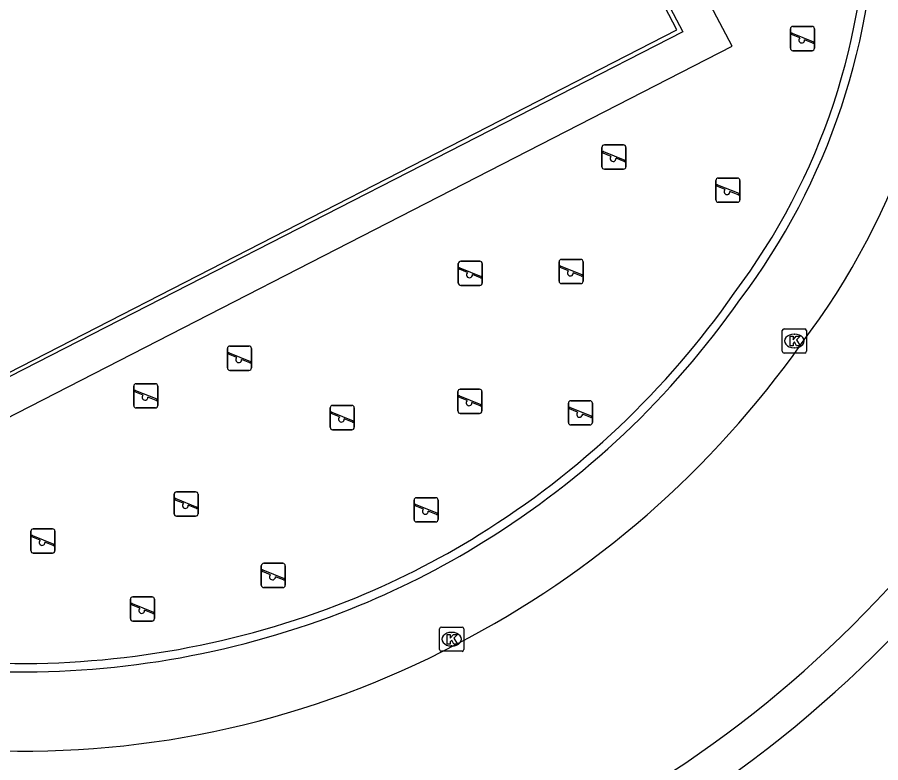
# Model space of a CAD drawing. Extents: x 158838 to 160074, y 386376 to 387776.
# Drawn here: x 159647.09 to 159682.68, y 387139.44 to 387170.19 of the extents above; entities that cross this region are included whole.
import ezdxf

# ---------------------------------------------------------------- set-up
doc = ezdxf.new("R2010")
doc.units = 0
for name, color, linetype in [('IMGEO_Hek', 7, 'Continuous'), ('IMGEO_Kolk', 7, 'Continuous'), ('IMGEO_Rijbaan_lokaal_gesloten', 7, 'Continuous'), ('IMGEO_Speelvoorziening', 7, 'Continuous'), ('IMGEO_Voetpad_open', 7, 'Continuous')]:
    doc.layers.add(name, color=color, linetype=linetype)

msp = doc.modelspace()

# ---------------------------------------------------------------- linework, layer by layer
at = {"layer": 'IMGEO_Hek'}
msp.add_lwpolyline([(159638.823, 387151.308), (159634.931, 387158.816), (159633.983, 387158.325), (159632.515, 387161.155), (159633.412, 387161.621), (159629.483, 387169.19), (159665.194, 387187.456), (159669.117, 387179.883), (159670.048, 387180.364), (159671.475, 387177.598), (159670.569, 387177.114), (159674.522, 387169.593), (159638.823, 387151.308)], dxfattribs=at)
at = {"layer": 'IMGEO_Kolk'}
for p, q in [((159678.624, 387156.414), (159678.624, 387157.266)), ((159678.699, 387157.34), (159679.551, 387157.34)), ((159679.112, 387157.12), (159679.137, 387157.12)), ((159679.625, 387157.266), (159679.625, 387156.414)), ((159679.551, 387156.34), (159678.699, 387156.34)), ((159679.135, 387156.56), (159679.11, 387156.56)), ((159664.494, 387144.112), (159664.494, 387144.964)), ((159664.569, 387145.038), (159665.421, 387145.038)), ((159665.495, 387144.964), (159665.495, 387144.112)), ((159664.982, 387144.818), (159665.007, 387144.818)), ((159665.005, 387144.258), (159664.98, 387144.258)), ((159665.421, 387144.038), (159664.569, 387144.038))]:
    msp.add_line(p, q, dxfattribs=at)
for points in [[(159678.624, 387156.414), (159678.624, 387157.266)], [(159678.699, 387157.34), (159679.551, 387157.34)], [(159678.945, 387157.04), (159679.068, 387157.04), (159679.068, 387156.889), (159679.198, 387157.04), (159679.362, 387157.04), (159679.216, 387156.889), (159679.369, 387156.64), (159679.217, 387156.64), (159679.132, 387156.804), (159679.068, 387156.737), (159679.068, 387156.64), (159678.945, 387156.64), (159678.945, 387157.04)], [(159679.625, 387157.266), (159679.625, 387156.414)], [(159679.551, 387156.34), (159678.699, 387156.34)], [(159664.494, 387144.112), (159664.494, 387144.964)], [(159664.569, 387145.038), (159665.421, 387145.038)], [(159665.495, 387144.964), (159665.495, 387144.112)], [(159664.815, 387144.738), (159664.938, 387144.738), (159664.938, 387144.587), (159665.068, 387144.738), (159665.232, 387144.738), (159665.086, 387144.587), (159665.239, 387144.338), (159665.087, 387144.338), (159665.002, 387144.502), (159664.938, 387144.435), (159664.938, 387144.338), (159664.815, 387144.338), (159664.815, 387144.738)], [(159665.421, 387144.038), (159664.569, 387144.038)]]:
    msp.add_lwpolyline(points, dxfattribs=at)
for centre, start, end in [((159678.701, 387157.264), 91.552, 178.448), ((159678.701, 387157.264), 91.552, 178.448), ((159679.549, 387157.264), 1.552, 88.448), ((159679.549, 387157.264), 1.552, 88.448), ((159678.701, 387156.416), 181.552, 268.448), ((159678.701, 387156.416), 181.552, 268.448), ((159679.549, 387156.416), 271.552, 358.448), ((159679.549, 387156.416), 271.552, 358.448), ((159664.571, 387144.962), 91.552, 178.448), ((159664.571, 387144.962), 91.552, 178.448), ((159665.419, 387144.962), 1.552, 88.448), ((159665.419, 387144.962), 1.552, 88.448), ((159664.571, 387144.114), 181.552, 268.448), ((159664.571, 387144.114), 181.552, 268.448), ((159665.419, 387144.114), 271.552, 358.448), ((159665.419, 387144.114), 271.552, 358.448)]:
    msp.add_arc(centre, 0.0765, start, end, dxfattribs=at)
for centre, major_axis, ratio, start_param, end_param in [((159679.111, 387156.84), (-0.387, 0.002), 0.722429, 4.712389, 7.853982), ((159679.136, 387156.84), (-0.39, 0.002), 0.717154, 1.570796, 4.712389), ((159664.981, 387144.538), (-0.387, 0.002), 0.722429, 4.712389, 7.853982), ((159665.006, 387144.538), (-0.39, 0.002), 0.717154, 1.570796, 4.712389)]:
    msp.add_ellipse(centre, major_axis=major_axis, ratio=ratio, start_param=start_param, end_param=end_param, dxfattribs=at)
at = {"layer": 'IMGEO_Rijbaan_lokaal_gesloten'}
for centre, radius, start, end in [((159655.174, 387175.103), 30.419, 322.8419, 0.6267), ((159646.998, 387179.567), 39.655, 297.3071, 324.838), ((159647.741, 387179.081), 47.909, 296.7535, 323.0929), ((159647.38, 387178.123), 38.198, 267.6796, 297.792)]:
    msp.add_arc(centre, radius, start, end, dxfattribs=at)
at = {"layer": 'IMGEO_Speelvoorziening'}
for p, q in [((159678.963, 387168.91), (159678.963, 387169.71)), ((159678.963, 387169.71), (159678.963, 387168.91)), ((159679.346, 387169.338), (159679.007, 387169.475)), ((159679.032, 387169.535), (159679.908, 387169.182)), ((159679.063, 387169.81), (159679.853, 387169.81)), ((159679.853, 387169.81), (159679.063, 387169.81)), ((159679.953, 387169.71), (159679.953, 387168.91)), ((159679.953, 387168.91), (159679.953, 387169.71)), ((159679.884, 387169.122), (159679.544, 387169.259)), ((159679.853, 387168.81), (159679.063, 387168.81)), ((159679.063, 387168.81), (159679.853, 387168.81)), ((159671.291, 387164.924), (159672.081, 387164.924)), ((159672.081, 387164.924), (159671.291, 387164.924)), ((159671.191, 387164.024), (159671.191, 387164.824)), ((159671.191, 387164.824), (159671.191, 387164.024)), ((159671.574, 387164.452), (159671.235, 387164.589)), ((159671.26, 387164.649), (159672.136, 387164.296)), ((159672.181, 387164.824), (159672.181, 387164.024)), ((159672.181, 387164.024), (159672.181, 387164.824)), ((159672.112, 387164.236), (159671.772, 387164.373)), ((159672.081, 387163.924), (159671.291, 387163.924)), ((159671.291, 387163.924), (159672.081, 387163.924)), ((159675.888, 387162.658), (159675.888, 387163.458)), ((159675.888, 387163.458), (159675.888, 387162.658)), ((159675.988, 387163.558), (159676.778, 387163.558)), ((159676.778, 387163.558), (159675.988, 387163.558)), ((159676.878, 387163.458), (159676.878, 387162.658)), ((159676.878, 387162.658), (159676.878, 387163.458)), ((159676.271, 387163.086), (159675.932, 387163.223)), ((159675.957, 387163.283), (159676.833, 387162.93)), ((159676.809, 387162.87), (159676.469, 387163.007)), ((159676.778, 387162.558), (159675.988, 387162.558)), ((159675.988, 387162.558), (159676.778, 387162.558)), ((159665.269, 387159.229), (159665.269, 387160.029)), ((159665.269, 387160.029), (159665.269, 387159.229)), ((159665.338, 387159.854), (159666.214, 387159.501)), ((159665.369, 387160.129), (159666.159, 387160.129)), ((159666.159, 387160.129), (159665.369, 387160.129)), ((159666.259, 387160.029), (159666.259, 387159.229)), ((159666.259, 387159.229), (159666.259, 387160.029)), ((159669.422, 387159.302), (159669.422, 387160.102)), ((159669.422, 387160.102), (159669.422, 387159.302)), ((159669.805, 387159.73), (159669.466, 387159.867)), ((159669.491, 387159.927), (159670.367, 387159.574)), ((159669.522, 387160.202), (159670.312, 387160.202)), ((159670.312, 387160.202), (159669.522, 387160.202)), ((159670.412, 387160.102), (159670.412, 387159.302)), ((159670.412, 387159.302), (159670.412, 387160.102)), ((159665.652, 387159.657), (159665.313, 387159.794)), ((159666.19, 387159.441), (159665.85, 387159.578)), ((159670.343, 387159.514), (159670.003, 387159.651)), ((159670.312, 387159.202), (159669.522, 387159.202)), ((159669.522, 387159.202), (159670.312, 387159.202)), ((159666.159, 387159.129), (159665.369, 387159.129)), ((159665.369, 387159.129), (159666.159, 387159.129)), ((159655.749, 387155.726), (159655.749, 387156.526)), ((159655.749, 387156.526), (159655.749, 387155.726)), ((159656.132, 387156.154), (159655.793, 387156.291)), ((159655.818, 387156.351), (159656.694, 387155.998)), ((159655.849, 387156.626), (159656.639, 387156.626)), ((159656.639, 387156.626), (159655.849, 387156.626)), ((159656.739, 387156.526), (159656.739, 387155.726)), ((159656.739, 387155.726), (159656.739, 387156.526)), ((159656.67, 387155.938), (159656.33, 387156.075)), ((159656.639, 387155.626), (159655.849, 387155.626)), ((159655.849, 387155.626), (159656.639, 387155.626)), ((159651.888, 387154.177), (159651.888, 387154.977)), ((159651.888, 387154.977), (159651.888, 387154.177)), ((159651.988, 387155.077), (159652.778, 387155.077)), ((159652.778, 387155.077), (159651.988, 387155.077)), ((159652.878, 387154.977), (159652.878, 387154.177)), ((159652.878, 387154.177), (159652.878, 387154.977)), ((159652.271, 387154.605), (159651.932, 387154.742)), ((159651.957, 387154.802), (159652.833, 387154.449)), ((159652.809, 387154.389), (159652.469, 387154.526)), ((159665.251, 387153.95), (159665.251, 387154.75)), ((159665.251, 387154.75), (159665.251, 387153.95)), ((159665.634, 387154.378), (159665.295, 387154.515)), ((159665.32, 387154.575), (159666.196, 387154.222)), ((159665.351, 387154.85), (159666.141, 387154.85)), ((159666.141, 387154.85), (159665.351, 387154.85)), ((159666.241, 387154.75), (159666.241, 387153.95)), ((159666.241, 387153.95), (159666.241, 387154.75)), ((159660.086, 387154.178), (159660.876, 387154.178)), ((159660.876, 387154.178), (159660.086, 387154.178)), ((159666.172, 387154.162), (159665.832, 387154.299)), ((159669.806, 387153.473), (159669.806, 387154.273)), ((159669.806, 387154.273), (159669.806, 387153.473)), ((159669.906, 387154.373), (159670.696, 387154.373)), ((159670.696, 387154.373), (159669.906, 387154.373)), ((159670.796, 387154.273), (159670.796, 387153.473)), ((159670.796, 387153.473), (159670.796, 387154.273)), ((159652.778, 387154.077), (159651.988, 387154.077)), ((159651.988, 387154.077), (159652.778, 387154.077)), ((159659.986, 387153.278), (159659.986, 387154.078)), ((159659.986, 387154.078), (159659.986, 387153.278)), ((159660.369, 387153.706), (159660.03, 387153.843)), ((159660.055, 387153.903), (159660.931, 387153.55)), ((159660.976, 387154.078), (159660.976, 387153.278)), ((159660.976, 387153.278), (159660.976, 387154.078)), ((159666.141, 387153.85), (159665.351, 387153.85)), ((159665.351, 387153.85), (159666.141, 387153.85)), ((159670.189, 387153.901), (159669.85, 387154.038)), ((159669.875, 387154.098), (159670.751, 387153.745)), ((159670.727, 387153.685), (159670.387, 387153.822)), ((159660.907, 387153.49), (159660.567, 387153.627)), ((159660.876, 387153.178), (159660.086, 387153.178)), ((159660.086, 387153.178), (159660.876, 387153.178)), ((159670.696, 387153.373), (159669.906, 387153.373)), ((159669.906, 387153.373), (159670.696, 387153.373)), ((159653.649, 387150.614), (159654.439, 387150.614)), ((159654.439, 387150.614), (159653.649, 387150.614)), ((159653.549, 387149.714), (159653.549, 387150.514)), ((159653.549, 387150.514), (159653.549, 387149.714)), ((159653.932, 387150.142), (159653.593, 387150.279)), ((159653.618, 387150.339), (159654.494, 387149.986)), ((159654.539, 387150.514), (159654.539, 387149.714)), ((159654.539, 387149.714), (159654.539, 387150.514)), ((159663.445, 387149.474), (159663.445, 387150.274)), ((159663.445, 387150.274), (159663.445, 387149.474)), ((159663.545, 387150.374), (159664.335, 387150.374)), ((159664.335, 387150.374), (159663.545, 387150.374)), ((159664.435, 387150.274), (159664.435, 387149.474)), ((159664.435, 387149.474), (159664.435, 387150.274)), ((159654.47, 387149.926), (159654.13, 387150.063)), ((159663.828, 387149.902), (159663.489, 387150.039)), ((159663.514, 387150.099), (159664.39, 387149.746)), ((159654.439, 387149.614), (159653.649, 387149.614)), ((159653.649, 387149.614), (159654.439, 387149.614)), ((159664.366, 387149.686), (159664.026, 387149.823)), ((159664.335, 387149.374), (159663.545, 387149.374)), ((159663.545, 387149.374), (159664.335, 387149.374)), ((159647.647, 387148.19), (159647.647, 387148.99)), ((159647.647, 387148.99), (159647.647, 387148.19)), ((159647.716, 387148.815), (159648.592, 387148.462)), ((159647.747, 387149.09), (159648.537, 387149.09)), ((159648.537, 387149.09), (159647.747, 387149.09)), ((159648.637, 387148.99), (159648.637, 387148.19)), ((159648.637, 387148.19), (159648.637, 387148.99)), ((159648.03, 387148.618), (159647.691, 387148.755)), ((159648.568, 387148.402), (159648.228, 387148.539)), ((159648.537, 387148.09), (159647.747, 387148.09)), ((159647.747, 387148.09), (159648.537, 387148.09)), ((159657.147, 387146.768), (159657.147, 387147.568)), ((159657.147, 387147.568), (159657.147, 387146.768)), ((159657.216, 387147.393), (159658.092, 387147.04)), ((159657.247, 387147.668), (159658.037, 387147.668)), ((159658.037, 387147.668), (159657.247, 387147.668)), ((159658.137, 387147.568), (159658.137, 387146.768)), ((159658.137, 387146.768), (159658.137, 387147.568)), ((159657.53, 387147.196), (159657.191, 387147.333)), ((159658.068, 387146.98), (159657.728, 387147.117)), ((159658.037, 387146.668), (159657.247, 387146.668)), ((159657.247, 387146.668), (159658.037, 387146.668)), ((159651.75, 387145.385), (159651.75, 387146.185)), ((159651.75, 387146.185), (159651.75, 387145.385)), ((159651.819, 387146.01), (159652.695, 387145.657)), ((159651.85, 387146.285), (159652.64, 387146.285)), ((159652.64, 387146.285), (159651.85, 387146.285)), ((159652.74, 387146.185), (159652.74, 387145.385)), ((159652.74, 387145.385), (159652.74, 387146.185)), ((159652.133, 387145.813), (159651.794, 387145.95)), ((159652.671, 387145.597), (159652.331, 387145.734)), ((159652.64, 387145.285), (159651.85, 387145.285)), ((159651.85, 387145.285), (159652.64, 387145.285))]:
    msp.add_line(p, q, dxfattribs=at)
for centre, radius, start, end in [((159679.063, 387169.71), 0.1, 90, 180), ((159679.063, 387169.71), 0.1, 90, 180), ((159679.02, 387169.505), 0.0327, 68.078, 248.078), ((159679.853, 387169.71), 0.1, 0, 90), ((159679.853, 387169.71), 0.1, 360, 90), ((159679.425, 387169.248), 0.12, 130.9928, 5.1632), ((159679.896, 387169.152), 0.0327, 248.078, 68.078), ((159679.063, 387168.91), 0.1, 180, 270), ((159679.063, 387168.91), 0.1, 180, 270), ((159679.853, 387168.91), 0.1, 270, 0), ((159679.853, 387168.91), 0.1, 270, 0), ((159671.291, 387164.824), 0.1, 90, 180), ((159671.291, 387164.824), 0.1, 90, 180), ((159672.081, 387164.824), 0.1, 0, 90), ((159672.081, 387164.824), 0.1, 360, 90), ((159671.248, 387164.619), 0.0327, 68.078, 248.078), ((159671.653, 387164.362), 0.12, 130.9928, 5.1632), ((159672.124, 387164.266), 0.0327, 248.078, 68.078), ((159671.291, 387164.024), 0.1, 180, 270), ((159671.291, 387164.024), 0.1, 180, 270), ((159672.081, 387164.024), 0.1, 270, 0), ((159672.081, 387164.024), 0.1, 270, 0), ((159675.988, 387163.458), 0.1, 90, 180), ((159675.988, 387163.458), 0.1, 90, 180), ((159676.778, 387163.458), 0.1, 0, 90), ((159676.778, 387163.458), 0.1, 360, 90), ((159675.945, 387163.253), 0.0327, 68.078, 248.078), ((159676.35, 387162.996), 0.12, 130.9928, 5.1632), ((159676.821, 387162.9), 0.0327, 248.078, 68.078), ((159675.988, 387162.658), 0.1, 180, 270), ((159675.988, 387162.658), 0.1, 180, 270), ((159676.778, 387162.658), 0.1, 270, 0), ((159676.778, 387162.658), 0.1, 270, 0), ((159665.369, 387160.029), 0.1, 90, 180), ((159665.369, 387160.029), 0.1, 90, 180), ((159665.326, 387159.824), 0.0327, 68.078, 248.078), ((159666.159, 387160.029), 0.1, 0, 90), ((159666.159, 387160.029), 0.1, 360, 90), ((159669.522, 387160.102), 0.1, 90, 180), ((159669.522, 387160.102), 0.1, 90, 180), ((159669.479, 387159.897), 0.0327, 68.078, 248.078), ((159670.312, 387160.102), 0.1, 0, 90), ((159670.312, 387160.102), 0.1, 360, 90), ((159665.731, 387159.567), 0.12, 130.9928, 5.1632), ((159666.202, 387159.471), 0.0327, 248.078, 68.078), ((159669.884, 387159.64), 0.12, 130.9928, 5.1632), ((159670.355, 387159.544), 0.0327, 248.078, 68.078), ((159665.369, 387159.229), 0.1, 180, 270), ((159665.369, 387159.229), 0.1, 180, 270), ((159666.159, 387159.229), 0.1, 270, 0), ((159666.159, 387159.229), 0.1, 270, 0), ((159669.522, 387159.302), 0.1, 180, 270), ((159669.522, 387159.302), 0.1, 180, 270), ((159670.312, 387159.302), 0.1, 270, 0), ((159670.312, 387159.302), 0.1, 270, 0), ((159655.849, 387156.526), 0.1, 90, 180), ((159655.849, 387156.526), 0.1, 90, 180), ((159655.806, 387156.321), 0.0327, 68.078, 248.078), ((159656.639, 387156.526), 0.1, 0, 90), ((159656.639, 387156.526), 0.1, 360, 90), ((159656.211, 387156.064), 0.12, 130.9928, 5.1632), ((159656.682, 387155.968), 0.0327, 248.078, 68.078), ((159655.849, 387155.726), 0.1, 180, 270), ((159655.849, 387155.726), 0.1, 180, 270), ((159656.639, 387155.726), 0.1, 270, 0), ((159656.639, 387155.726), 0.1, 270, 0), ((159651.988, 387154.977), 0.1, 90, 180), ((159651.988, 387154.977), 0.1, 90, 180), ((159652.778, 387154.977), 0.1, 0, 90), ((159652.778, 387154.977), 0.1, 360, 90), ((159651.945, 387154.772), 0.0327, 68.078, 248.078), ((159652.35, 387154.515), 0.12, 130.9928, 5.1632), ((159665.351, 387154.75), 0.1, 90, 180), ((159665.351, 387154.75), 0.1, 90, 180), ((159665.308, 387154.545), 0.0327, 68.078, 248.078), ((159666.141, 387154.75), 0.1, 0, 90), ((159666.141, 387154.75), 0.1, 360, 90), ((159651.988, 387154.177), 0.1, 180, 270), ((159651.988, 387154.177), 0.1, 180, 270), ((159652.778, 387154.177), 0.1, 270, 0), ((159652.778, 387154.177), 0.1, 270, 0), ((159652.821, 387154.419), 0.0327, 248.078, 68.078), ((159660.086, 387154.078), 0.1, 90, 180), ((159660.086, 387154.078), 0.1, 90, 180), ((159660.876, 387154.078), 0.1, 0, 90), ((159660.876, 387154.078), 0.1, 360, 90), ((159665.713, 387154.288), 0.12, 130.9928, 5.1632), ((159666.184, 387154.192), 0.0327, 248.078, 68.078), ((159669.906, 387154.273), 0.1, 90, 180), ((159669.906, 387154.273), 0.1, 90, 180), ((159670.696, 387154.273), 0.1, 0, 90), ((159670.696, 387154.273), 0.1, 360, 90), ((159660.043, 387153.873), 0.0327, 68.078, 248.078), ((159665.351, 387153.95), 0.1, 180, 270), ((159665.351, 387153.95), 0.1, 180, 270), ((159666.141, 387153.95), 0.1, 270, 0), ((159666.141, 387153.95), 0.1, 270, 0), ((159669.863, 387154.068), 0.0327, 68.078, 248.078), ((159670.268, 387153.811), 0.12, 130.9928, 5.1632), ((159660.448, 387153.616), 0.12, 130.9928, 5.1632), ((159660.919, 387153.52), 0.0327, 248.078, 68.078), ((159669.906, 387153.473), 0.1, 180, 270), ((159669.906, 387153.473), 0.1, 180, 270), ((159670.696, 387153.473), 0.1, 270, 0), ((159670.696, 387153.473), 0.1, 270, 0), ((159670.739, 387153.715), 0.0327, 248.078, 68.078), ((159660.086, 387153.278), 0.1, 180, 270), ((159660.086, 387153.278), 0.1, 180, 270), ((159660.876, 387153.278), 0.1, 270, 0), ((159660.876, 387153.278), 0.1, 270, 0), ((159653.649, 387150.514), 0.1, 90, 180), ((159653.649, 387150.514), 0.1, 90, 180), ((159654.439, 387150.514), 0.1, 0, 90), ((159654.439, 387150.514), 0.1, 360, 90), ((159653.606, 387150.309), 0.0327, 68.078, 248.078), ((159663.545, 387150.274), 0.1, 90, 180), ((159663.545, 387150.274), 0.1, 90, 180), ((159664.335, 387150.274), 0.1, 0, 90), ((159664.335, 387150.274), 0.1, 360, 90), ((159654.011, 387150.052), 0.12, 130.9928, 5.1632), ((159654.482, 387149.956), 0.0327, 248.078, 68.078), ((159663.502, 387150.069), 0.0327, 68.078, 248.078), ((159663.907, 387149.812), 0.12, 130.9928, 5.1632), ((159653.649, 387149.714), 0.1, 180, 270), ((159653.649, 387149.714), 0.1, 180, 270), ((159654.439, 387149.714), 0.1, 270, 0), ((159654.439, 387149.714), 0.1, 270, 0), ((159664.378, 387149.716), 0.0327, 248.078, 68.078), ((159663.545, 387149.474), 0.1, 180, 270), ((159663.545, 387149.474), 0.1, 180, 270), ((159664.335, 387149.474), 0.1, 270, 0), ((159664.335, 387149.474), 0.1, 270, 0), ((159647.747, 387148.99), 0.1, 90, 180), ((159647.747, 387148.99), 0.1, 90, 180), ((159647.704, 387148.785), 0.0327, 68.078, 248.078), ((159648.537, 387148.99), 0.1, 0, 90), ((159648.537, 387148.99), 0.1, 360, 90), ((159648.109, 387148.528), 0.12, 130.9928, 5.1632), ((159648.58, 387148.432), 0.0327, 248.078, 68.078), ((159647.747, 387148.19), 0.1, 180, 270), ((159647.747, 387148.19), 0.1, 180, 270), ((159648.537, 387148.19), 0.1, 270, 0), ((159648.537, 387148.19), 0.1, 270, 0), ((159657.247, 387147.568), 0.1, 90, 180), ((159657.247, 387147.568), 0.1, 90, 180), ((159657.204, 387147.363), 0.0327, 68.078, 248.078), ((159658.037, 387147.568), 0.1, 0, 90), ((159658.037, 387147.568), 0.1, 360, 90), ((159657.609, 387147.106), 0.12, 130.9928, 5.1632), ((159658.08, 387147.01), 0.0327, 248.078, 68.078), ((159657.247, 387146.768), 0.1, 180, 270), ((159657.247, 387146.768), 0.1, 180, 270), ((159658.037, 387146.768), 0.1, 270, 0), ((159658.037, 387146.768), 0.1, 270, 0), ((159651.85, 387146.185), 0.1, 90, 180), ((159651.85, 387146.185), 0.1, 90, 180), ((159651.807, 387145.98), 0.0327, 68.078, 248.078), ((159652.64, 387146.185), 0.1, 0, 90), ((159652.64, 387146.185), 0.1, 360, 90), ((159652.212, 387145.723), 0.12, 130.9928, 5.1632), ((159652.683, 387145.627), 0.0327, 248.078, 68.078), ((159651.85, 387145.385), 0.1, 180, 270), ((159651.85, 387145.385), 0.1, 180, 270), ((159652.64, 387145.385), 0.1, 270, 0), ((159652.64, 387145.385), 0.1, 270, 0)]:
    msp.add_arc(centre, radius, start, end, dxfattribs=at)
at = {"layer": 'IMGEO_Voetpad_open'}
for points in [[(159633.517, 387158.215), (159638.137, 387149.281), (159676.555, 387168.991), (159666.494, 387188.057), (159675.712, 387192.658), (159679.572, 387184.979)], [(159638.823, 387151.308), (159634.931, 387158.816), (159633.983, 387158.325), (159632.515, 387161.155), (159633.412, 387161.621), (159629.483, 387169.19), (159665.194, 387187.456), (159669.117, 387179.883), (159670.048, 387180.364), (159671.475, 387177.598), (159670.569, 387177.114), (159674.522, 387169.593), (159638.823, 387151.308)], [(159674.282, 387169.669), (159670.346, 387177.222), (159671.188, 387177.68), (159669.925, 387180.135), (159669.024, 387179.668), (159665.119, 387187.214), (159629.724, 387169.093), (159633.661, 387161.581), (159632.745, 387161.09), (159634.038, 387158.641), (159634.918, 387159.106), (159638.921, 387151.522), (159674.282, 387169.669)]]:
    msp.add_lwpolyline(points, dxfattribs=at)
for centre, radius, start, end in [((159654.737, 387175.261), 27.398, 323.0966, 0.2432), ((159654.72, 387175.264), 27.765, 322.9404, 0.2469), ((159647.189, 387179.396), 35.938, 301.8138, 325.0512), ((159647.234, 387179.34), 36.217, 301.8076, 324.9326), ((159647.664, 387179.17), 49.528, 296.8477, 323.786), ((159648.113, 387177.756), 34.057, 291.662, 301.9465), ((159648.116, 387177.755), 34.406, 291.6606, 301.9512), ((159647.228, 387180.081), 36.545, 268.9018, 291.606), ((159647.239, 387180.028), 36.842, 268.9071, 291.6235)]:
    msp.add_arc(centre, radius, start, end, dxfattribs=at)

doc.saveas('drawing.dxf')
